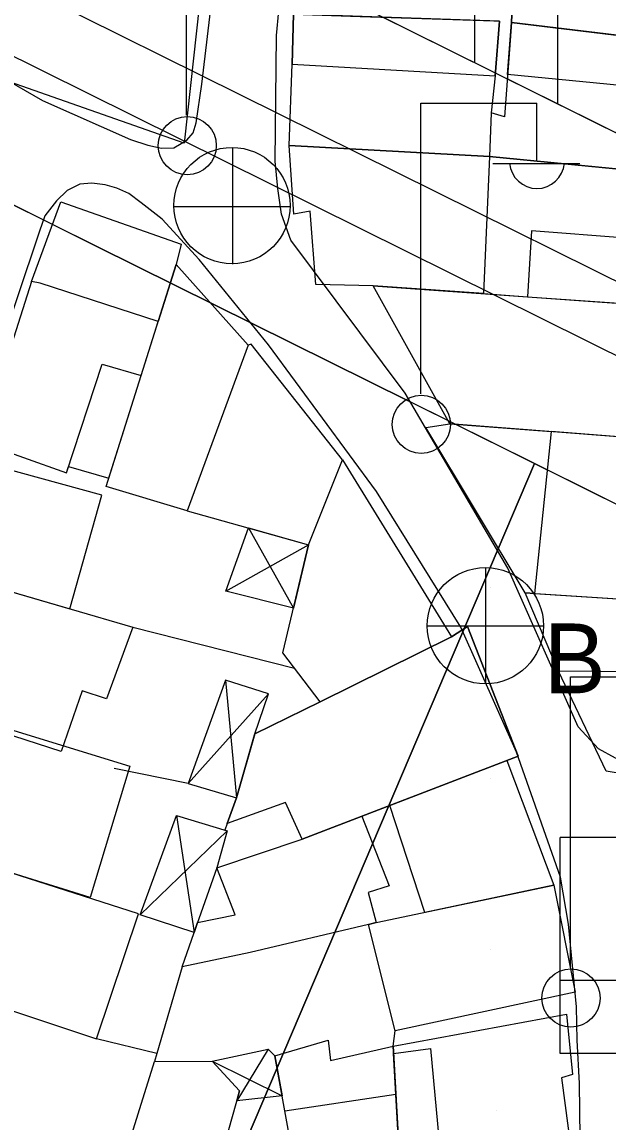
# Model space of a CAD drawing. Extents: x 417997 to 421451, y 4451742 to 4455216.
# Drawn here: x 420407.5 to 420442.8, y 4452504.1 to 4452570.3 of the extents above; entities that cross this region are included whole.
import ezdxf

# ---------------------------------------------------------------- set-up
doc = ezdxf.new("R2010")
doc.units = 0
for name, color, linetype in [('ADA', 7, 'Continuous'), ('ADAKENARI', 7, 'Continuous'), ('B_Mesken', 7, 'Continuous'), ('B_Sundurma', 7, 'Continuous'), ('B_Teras', 7, 'Continuous'), ('Default', 7, 'Continuous'), ('KALDIRIM', 7, 'Continuous'), ('PL_KON_MEV_450', 7, 'Continuous'), ('PL_SAY_DINI_TESIS', 7, 'Continuous'), ('PL_TİCK', 7, 'Continuous'), ('S_Cami_Mescid', 7, 'Continuous'), ('S_Elektrik_Diregi', 7, 'Continuous'), ('S_Rogar_Kapagi', 7, 'Continuous'), ('S_Rogar_Kapagi_Buski', 7, 'Continuous'), ('Sinir_Duvar_tek_tarafa_ait', 7, 'Continuous'), ('SM_SEMBOL', 7, 'Continuous'), ('TR_DINITESIS', 7, 'Continuous'), ('TR_TİCK', 7, 'Continuous'), ('TR_YUKSEKYOGUNKONUT', 7, 'Continuous'), ('Yol_Sose', 7, 'Continuous')]:
    doc.layers.add(name, color=color, linetype=linetype)

# ---------------------------------------------------------------- blocks, each defined once
blk = doc.blocks.new('POINT_DISPLAY')
at = {"layer": 'Default'}
blk.add_line((0, 0), (0, 0), dxfattribs=at)

msp = doc.modelspace()

# ---------------------------------------------------------------- linework, layer by layer
at = {"layer": 'ADA'}
for p, q in [((420446.001, 4452539.979), (420430.761, 4452547.538)), ((420446.001, 4452539.979), (420430.761, 4452547.538)), ((420438.381, 4452543.759), (420401.239, 4452456.66)), ((420438.381, 4452543.759), (420401.239, 4452456.66))]:
    msp.add_line(p, q, dxfattribs=at)
at = {"layer": 'ADAKENARI'}
for p, q in [((420449.423, 4452560.615), (420361.087, 4452604.42)), ((420449.423, 4452560.615), (420361.087, 4452604.42)), ((420367.805, 4452578.76), (420412.057, 4452556.814)), ((420367.805, 4452578.76), (420412.057, 4452556.814)), ((420412.057, 4452556.814), (420430.761, 4452547.538)), ((420412.057, 4452556.814), (420430.761, 4452547.538))]:
    msp.add_line(p, q, dxfattribs=at)
at = {"layer": 'B_Mesken'}
for points in [[(420448.506, 4452568.924), (420449.137, 4452576.855), (420436.323, 4452578.25), (420436.127, 4452573.102), (420437.109, 4452573.007), (420436.987, 4452570.309)], [(420418.202, 4452571.436), (420417.281, 4452563.041), (420406.357, 4452566.866), (420406.964, 4452573.241)], [(420423.606, 4452562.902), (420423.778, 4452567.792), (420423.854, 4452570.802), (420427.87, 4452570.668), (420435.928, 4452570.401), (420436.265, 4452570.39), (420436.004, 4452567.097), (420435.775, 4452564.871), (420435.675, 4452562.249)], [(420436.987, 4452570.309), (420436.577, 4452564.629), (420435.775, 4452564.871), (420435.675, 4452562.249), (420448.205, 4452561.019), (420448.506, 4452568.924)], [(420435.675, 4452562.249), (420435.297, 4452553.992), (420428.655, 4452554.465), (420425.199, 4452554.539), (420424.865, 4452558.954), (420423.893, 4452558.779), (420423.606, 4452562.902)], [(420447.248, 4452553.14), (420447.578, 4452561.081), (420435.675, 4452562.249), (420435.297, 4452553.992), (420437.963, 4452553.802), (420443.756, 4452553.389)], [(420408.086, 4452554.72), (420409.861, 4452559.506), (420417.099, 4452556.961), (420416.804, 4452555.734), (420415.722, 4452552.311), (420408.612, 4452554.61)], [(420416.804, 4452555.734), (420421.124, 4452550.892), (420417.452, 4452540.928), (420412.585, 4452542.383)], [(420410.315, 4452543.595), (420412.745, 4452542.892), (420414.695, 4452549.06), (420415.722, 4452552.311), (420408.612, 4452554.61), (420408.086, 4452554.72), (420404.998, 4452545.06), (420410.186, 4452543.205)], [(420447.248, 4452553.14), (420446.498, 4452545.136), (420433.284, 4452546.161), (420428.655, 4452554.465)], [(420417.452, 4452540.928), (420424.771, 4452538.868), (420426.805, 4452543.978), (420421.32, 4452550.942), (420421.124, 4452550.892)], [(420437.822, 4452535.982), (420431.826, 4452545.937), (420433.284, 4452546.161), (420439.371, 4452545.689), (420438.376, 4452535.947)], [(420439.371, 4452545.689), (420438.376, 4452535.947), (420446.207, 4452535.45), (420446.498, 4452545.136)], [(420410.394, 4452535.021), (420412.32, 4452541.858), (420404.827, 4452543.905), (420403.037, 4452537.162)], [(420426.805, 4452543.978), (420433.381, 4452533.346), (420425.476, 4452529.425), (420423.227, 4452532.374), (420424.771, 4452538.868)], [(420400.619, 4452529.42), (420403.037, 4452537.162), (420414.187, 4452533.918), (420412.611, 4452529.605), (420411.145, 4452530.078), (420409.879, 4452526.446)], [(420442.686, 4452525.258), (420439.826, 4452531.271), (420437.822, 4452535.982), (420446.207, 4452535.45), (420446.103, 4452531.206), (420445.702, 4452524.752)], [(420419.873, 4452522.111), (420419.737, 4452521.708), (420419.878, 4452521.666), (420419.249, 4452519.443), (420424.384, 4452521.158), (420437.395, 4452526.158), (420434.346, 4452533.953), (420433.381, 4452533.346), (420425.476, 4452529.425), (420421.535, 4452527.51), (420420.44, 4452523.653)], [(420397.638, 4452522.005), (420400.023, 4452529.842), (420414.006, 4452525.564), (420411.629, 4452517.652)], [(420431.78, 4452516.757), (420429.666, 4452523.188), (420436.713, 4452525.896), (420439.544, 4452518.385)], [(420427.982, 4452522.541), (420429.623, 4452518.348), (420428.352, 4452517.946), (420428.844, 4452516.142), (420428.378, 4452516.036), (420421.263, 4452514.339), (420417.15, 4452513.49), (420417.878, 4452515.537), (420418.082, 4452516.154), (420420.361, 4452516.614), (420419.249, 4452519.443), (420424.384, 4452521.158)], [(420401.323, 4452520.909), (420398.726, 4452513.56), (420411.994, 4452509.154), (420414.539, 4452516.679)], [(420429.996, 4452509.638), (420428.378, 4452516.036), (420428.833, 4452516.14), (420439.544, 4452518.385), (420440.829, 4452511.958)], [(420417.15, 4452513.49), (420415.634, 4452508.257), (420415.494, 4452507.793), (420418.959, 4452507.795), (420422.345, 4452508.52), (420422.737, 4452508.129), (420425.955, 4452509.072), (420426.083, 4452507.845), (420429.861, 4452508.709), (420429.996, 4452509.638), (420428.378, 4452516.036), (420421.263, 4452514.339)], [(420440.311, 4452510.636), (420440.657, 4452507.004), (420440.01, 4452506.796), (420440.578, 4452502.401), (420430.298, 4452500.838), (420429.861, 4452508.709)], [(420429.861, 4452508.709), (420430.298, 4452500.838), (420424.326, 4452499.418), (420422.737, 4452508.129), (420425.955, 4452509.072), (420426.083, 4452507.845)], [(420415.494, 4452507.793), (420418.959, 4452507.795), (420420.614, 4452506.009), (420418.133, 4452497.28), (420416.013, 4452497.519), (420412.444, 4452498.022)]]:
    msp.add_lwpolyline(points, close=True, dxfattribs=at)
at = {"layer": 'B_Sundurma'}
for p, q in [((420421.154, 4452539.886), (420423.865, 4452535.058)), ((420419.786, 4452536.078), (420424.771, 4452538.868)), ((420419.759, 4452530.732), (420420.44, 4452523.653)), ((420417.523, 4452524.512), (420422.364, 4452529.9)), ((420416.825, 4452522.583), (420417.878, 4452515.537)), ((420419.878, 4452521.666), (420414.639, 4452516.611)), ((420422.345, 4452508.52), (420420.447, 4452505.421)), ((420418.959, 4452507.795), (420423.178, 4452505.71))]:
    msp.add_line(p, q, dxfattribs=at)
for points in [[(420419.786, 4452536.078), (420421.154, 4452539.886), (420424.771, 4452538.868), (420423.865, 4452535.058)], [(420419.759, 4452530.732), (420417.523, 4452524.512), (420420.44, 4452523.653), (420421.514, 4452527.449), (420422.364, 4452529.9)], [(420416.825, 4452522.583), (420419.878, 4452521.666), (420419.249, 4452519.443), (420418.039, 4452516.034), (420417.878, 4452515.537), (420414.639, 4452516.611)], [(420418.959, 4452507.795), (420422.345, 4452508.52), (420422.737, 4452508.129), (420423.178, 4452505.71), (420420.447, 4452505.421), (420420.614, 4452506.009)]]:
    msp.add_lwpolyline(points, close=True, dxfattribs=at)
at = {"layer": 'B_Teras'}
for points in [[(420437.109, 4452573.007), (420448.755, 4452572.049), (420448.506, 4452568.924), (420443.802, 4452569.489), (420436.987, 4452570.309)], [(420423.854, 4452570.802), (420423.778, 4452567.792), (420436.004, 4452567.097), (420436.265, 4452570.39)], [(420443.802, 4452569.489), (420443.554, 4452566.511), (420436.761, 4452567.181), (420436.987, 4452570.309)], [(420438.187, 4452557.772), (420437.963, 4452553.802), (420443.756, 4452553.389), (420443.925, 4452557.326)], [(420410.186, 4452543.205), (420412.35, 4452549.736), (420414.695, 4452549.06), (420415.722, 4452552.311), (420408.612, 4452554.61), (420408.086, 4452554.72), (420404.998, 4452545.06)], [(420437.822, 4452535.982), (420446.207, 4452535.45), (420446.103, 4452531.206), (420439.826, 4452531.271)], [(420437.395, 4452526.158), (420424.384, 4452521.158), (420423.376, 4452523.377), (420419.873, 4452522.111), (420420.44, 4452523.653), (420421.535, 4452527.51), (420425.476, 4452529.425), (420433.381, 4452533.346), (420434.346, 4452533.953)], [(420432.121, 4452508.56), (420432.8, 4452501.218), (420430.298, 4452500.838), (420429.886, 4452508.259)], [(420423.343, 4452504.806), (420430.021, 4452505.828), (420430.298, 4452500.838), (420424.326, 4452499.418)]]:
    msp.add_lwpolyline(points, close=True, dxfattribs=at)
at = {"layer": 'KALDIRIM'}
for p, q in [((420461.555, 4452545.67), (420388.438, 4452581.927)), ((420461.555, 4452545.67), (420388.438, 4452581.927)), ((420479.27, 4452532.421), (420386.957, 4452578.197)), ((420479.27, 4452532.421), (420386.957, 4452578.197))]:
    msp.add_line(p, q, dxfattribs=at)
at = {"layer": 'PL_KON_MEV_450'}
msp.add_lwpolyline([(420299.789, 4452788.55), (420467.865, 4452834.024), (420464.625, 4452792.442), (420385.138, 4452799.106), (420376.655, 4452726.126), (420364.656, 4452632.456), (420451.746, 4452625.102), (420449.423, 4452575.558), (420449.423, 4452560.615), (420361.087, 4452604.42), (420282.548, 4452643.366), (420274.779, 4452657.737), (420288.946, 4452776.01)], close=True, dxfattribs=at)
msp.add_lwpolyline([(420299.789, 4452788.55), (420467.865, 4452834.024), (420464.625, 4452792.442), (420385.138, 4452799.106), (420376.655, 4452726.126), (420364.656, 4452632.456), (420451.746, 4452625.102), (420449.423, 4452575.558), (420449.423, 4452560.615), (420361.087, 4452604.42), (420282.548, 4452643.366), (420274.779, 4452657.737), (420288.946, 4452776.01)], close=True, dxfattribs=at)
at = {"layer": 'PL_SAY_DINI_TESIS'}
msp.add_lwpolyline([(420472.3, 4452526.936), (420446.001, 4452539.979), (420438.381, 4452543.758), (420419.762, 4452500.096), (420454.707, 4452485.365), (420455.995, 4452487.812), (420477.377, 4452523.338)], dxfattribs=at)
msp.add_lwpolyline([(420472.3, 4452526.936), (420446.001, 4452539.979), (420438.381, 4452543.758), (420419.762, 4452500.096), (420454.707, 4452485.365), (420455.995, 4452487.812), (420477.377, 4452523.338)], dxfattribs=at)
at = {"layer": 'PL_TİCK'}
msp.add_lwpolyline([(420276.248, 4452443.657), (420281.87, 4452440.329), (420366.309, 4452390.34), (420401.239, 4452456.66), (420419.762, 4452500.096), (420438.381, 4452543.759), (420430.761, 4452547.538), (420412.057, 4452556.814), (420367.805, 4452578.76), (420361.976, 4452581.65), (420333.095, 4452507.03), (420320.59, 4452491.997), (420276.248, 4452443.657)], dxfattribs=at)
msp.add_lwpolyline([(420276.248, 4452443.657), (420281.87, 4452440.329), (420366.309, 4452390.34), (420401.239, 4452456.66), (420419.762, 4452500.096), (420438.381, 4452543.759), (420430.761, 4452547.538), (420412.057, 4452556.814), (420367.805, 4452578.76), (420361.976, 4452581.65), (420333.095, 4452507.03), (420320.59, 4452491.997), (420276.248, 4452443.657)], dxfattribs=at)
at = {"layer": 'S_Cami_Mescid'}
msp.add_line((420439.958, 4452512.672), (420464.458, 4452512.672), dxfattribs=at)
at = {"layer": 'S_Elektrik_Diregi'}
for p, q in [((420417.43, 4452564.731), (420417.43, 4452582.231)), ((420431.526, 4452547.957), (420431.526, 4452565.458)), ((420431.526, 4452565.458), (420438.526, 4452565.458)), ((420438.526, 4452561.958), (420438.526, 4452565.458)), ((420435.866, 4452561.818), (420441.116, 4452561.818)), ((420440.536, 4452513.437), (420440.536, 4452530.937)), ((420440.536, 4452530.937), (420447.536, 4452530.937))]:
    msp.add_line(p, q, dxfattribs=at)
for centre in [(420417.466, 4452562.895), (420431.562, 4452546.122), (420440.572, 4452511.602)]:
    msp.add_circle(centre, 1.75, dxfattribs=at)
msp.add_arc((420438.527, 4452561.97), 1.658, 184.83843, 355.14641, dxfattribs=at)
at = {"layer": 'S_Rogar_Kapagi'}
for p, q in [((420420.216, 4452555.759), (420420.216, 4452562.759)), ((420416.646, 4452559.224), (420423.646, 4452559.224))]:
    msp.add_line(p, q, dxfattribs=at)
msp.add_circle((420420.162, 4452559.288), 3.5, dxfattribs=at)
at = {"layer": 'S_Rogar_Kapagi_Buski'}
for p, q in [((420435.421, 4452537.505), (420435.421, 4452530.505)), ((420431.921, 4452534.005), (420438.921, 4452534.005))]:
    msp.add_line(p, q, dxfattribs=at)
msp.add_circle((420435.421, 4452534.005), 3.5, dxfattribs=at)
at = {"layer": 'Sinir_Duvar_tek_tarafa_ait'}
for points in [[(420414.187, 4452533.918), (420423.923, 4452531.461)], [(420417.523, 4452524.512), (420413.072, 4452525.42)], [(420415.634, 4452508.257), (420411.994, 4452509.154)]]:
    msp.add_lwpolyline(points, dxfattribs=at)
at = {"layer": 'SM_SEMBOL'}
for points in [[(420452.927, 4452521.264), (420439.927, 4452521.264)], [(420439.927, 4452508.264), (420439.927, 4452521.264)], [(420452.927, 4452521.264), (420439.927, 4452521.264)], [(420439.927, 4452508.264), (420439.927, 4452521.264)], [(420452.927, 4452508.264), (420439.927, 4452508.264)], [(420452.927, 4452508.264), (420439.927, 4452508.264)]]:
    msp.add_lwpolyline(points, dxfattribs=at)
at = {"layer": 'TR_TİCK'}
msp.add_lwpolyline([(420361.976, 4452581.65), (420333.095, 4452507.03), (420320.59, 4452491.997), (420276.248, 4452443.657), (420281.87, 4452440.329), (420366.309, 4452390.34), (420401.239, 4452456.66), (420419.762, 4452500.096), (420438.381, 4452543.759), (420430.761, 4452547.538), (420412.057, 4452556.814), (420367.805, 4452578.76), (420361.976, 4452581.65)], dxfattribs=at)
msp.add_lwpolyline([(420361.976, 4452581.65), (420333.095, 4452507.03), (420320.59, 4452491.997), (420276.248, 4452443.657), (420281.87, 4452440.329), (420366.309, 4452390.34), (420401.239, 4452456.66), (420419.762, 4452500.096), (420438.381, 4452543.759), (420430.761, 4452547.538), (420412.057, 4452556.814), (420367.805, 4452578.76), (420361.976, 4452581.65)], dxfattribs=at)
at = {"layer": 'TR_YUKSEKYOGUNKONUT'}
for p, q in [((420434.779, 4452567.877), (420434.779, 4452626.535)), ((420434.779, 4452567.877), (420434.779, 4452626.535)), ((420439.779, 4452565.398), (420439.779, 4452626.113)), ((420439.779, 4452565.398), (420439.779, 4452626.113))]:
    msp.add_line(p, q, dxfattribs=at)
at = {"layer": 'Yol_Sose'}
for points in [[(420450.088, 4452575.494), (420449.211, 4452563.236), (420448.57, 4452553.901), (420447.874, 4452543.388), (420447.095, 4452531.191), (420446.781, 4452528.328), (420446.522, 4452527.379), (420446.17, 4452526.8), (420445.493, 4452526.244), (420444.395, 4452525.956), (420443.254, 4452526.038), (420442.239, 4452526.602), (420441.002, 4452527.915), (420436.77, 4452537.467), (420430.589, 4452548.006), (420423.705, 4452557.2), (420423.132, 4452558.774), (420422.919, 4452560.311), (420422.751, 4452561.949), (420422.841, 4452569.529), (420423.961, 4452581.42)], [(420396.415, 4452572.233), (420404.703, 4452567.945), (420408.743, 4452565.617), (420414.056, 4452563.254), (420415.083, 4452562.927), (420415.91, 4452562.734), (420416.649, 4452562.765), (420417.434, 4452563.219), (420417.831, 4452563.654), (420418.001, 4452564.269), (420418.337, 4452566.588), (420419.7, 4452578.08)], [(420441.165, 4452499.974), (420441.095, 4452506.457), (420440.949, 4452509.071), (420440.9, 4452511.069), (420440.432, 4452516.04), (420439.945, 4452518.876), (420437.286, 4452526.4), (420433.949, 4452533.919), (420428.856, 4452542.075), (420422.368, 4452550.917), (420418.182, 4452556.032), (420415.956, 4452558.469), (420414.698, 4452559.442), (420413.946, 4452560.006), (420413.216, 4452560.341), (420412.528, 4452560.539), (420411.727, 4452560.634), (420410.989, 4452560.572), (420410.23, 4452560.19), (420409.59, 4452559.577), (420408.898, 4452558.678), (420408.572, 4452557.738), (420405.816, 4452549.604)]]:
    msp.add_lwpolyline(points, dxfattribs=at)

# ---------------------------------------------------------------- block references
at = {"layer": 'TR_DINITESIS', "xscale": 0.1, "yscale": 0.10000000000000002}
for p in [(420435.741, 4452536.304), (420435.741, 4452536.304), (420435.741, 4452524.836), (420435.741, 4452524.836), (420435.741, 4452514.505), (420435.741, 4452514.505), (420436.064, 4452504.831), (420436.064, 4452504.831)]:
    msp.add_blockref('POINT_DISPLAY', p, dxfattribs=at)

# ---------------------------------------------------------------- texts
at = {"layer": 'S_Rogar_Kapagi_Buski'}
msp.add_text('B', height=4.2, dxfattribs=at).set_placement((420438.921, 4452529.94))

doc.saveas('drawing.dxf')
